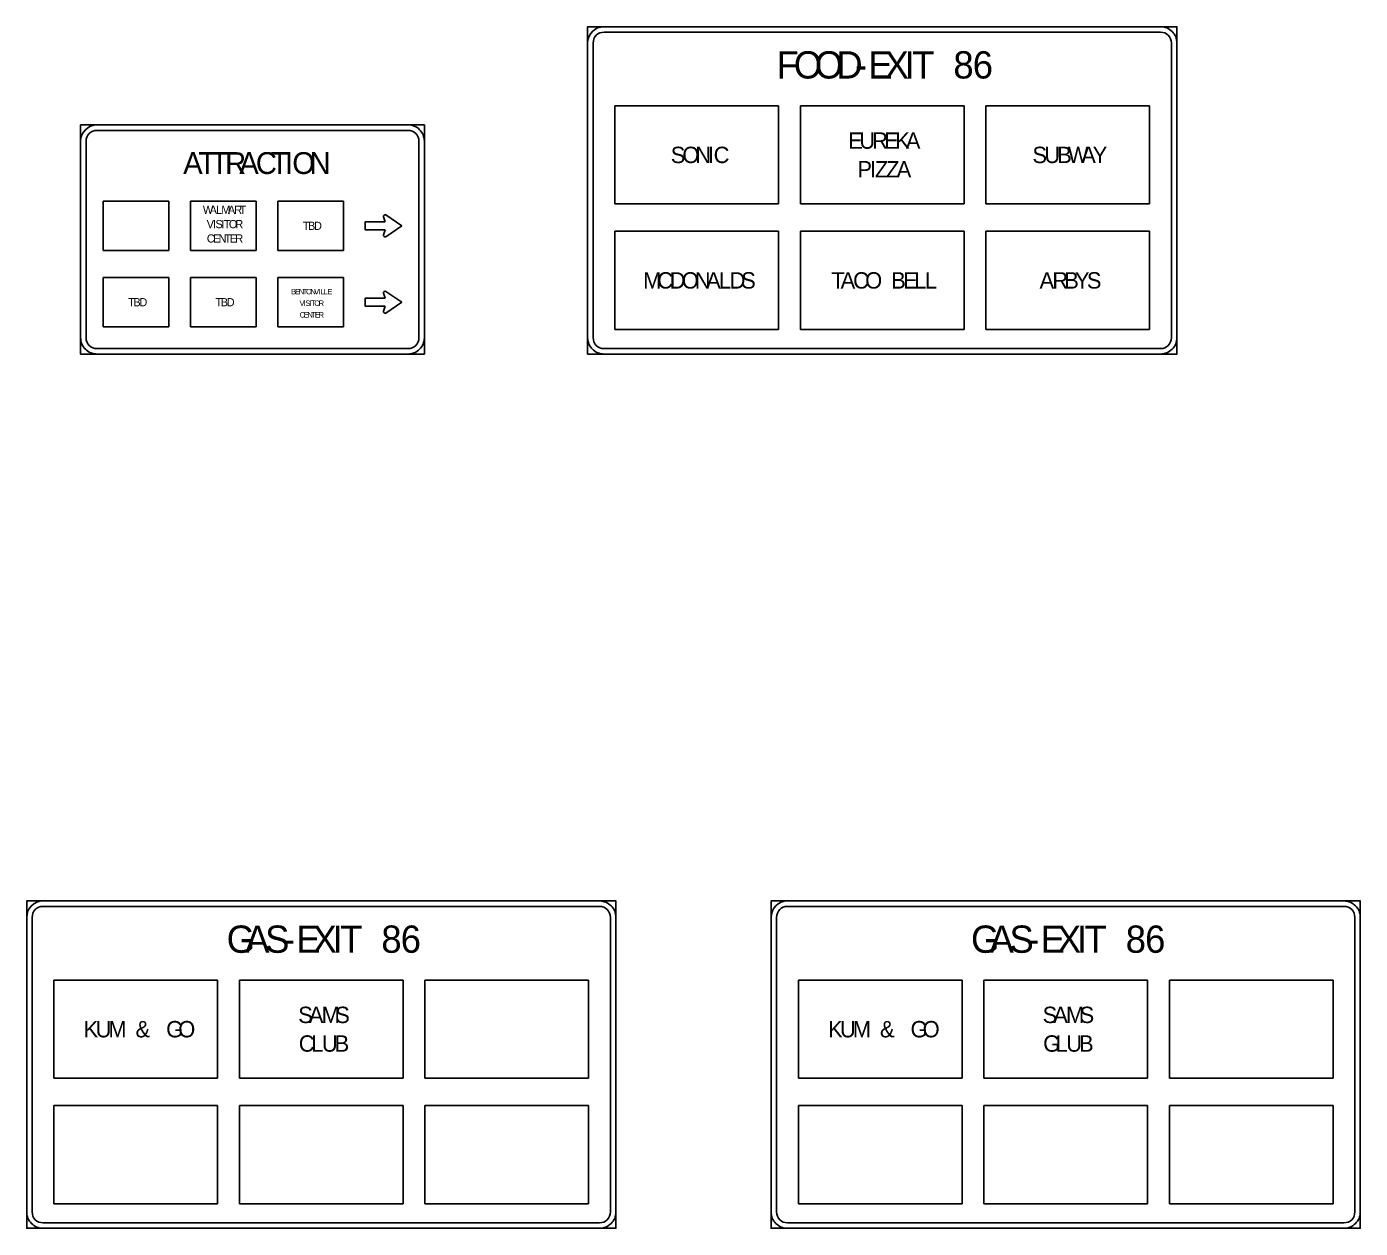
# Model space of a CAD drawing. Extents: x 667331 to 731245, y 738830 to 753817.
# Drawn here: x 729191 to 729983, y 741878 to 742592 of the extents above; entities that cross this region are included whole.
import ezdxf

# ---------------------------------------------------------------- set-up
doc = ezdxf.new("R2010")
doc.units = 0
doc.layers.add('R_SIGN', color=7, linetype='Continuous')

msp = doc.modelspace()

# ---------------------------------------------------------------- linework, layer by layer
at = {"layer": 'R_SIGN'}
for p, q in [((729540.75, 742486.25), (729540.75, 742544.57)), ((729540.75, 742544.57), (729637.95, 742544.57)), ((729637.95, 742544.57), (729637.95, 742486.25)), ((729650.91, 742486.25), (729650.91, 742544.57)), ((729650.91, 742544.57), (729748.11, 742544.57)), ((729748.11, 742544.57), (729748.11, 742486.25)), ((729761.07, 742486.25), (729761.07, 742544.57)), ((729761.07, 742544.57), (729858.27, 742544.57)), ((729858.27, 742544.57), (729858.27, 742486.25)), ((729236.92, 742458.71), (729236.92, 742487.87)), ((729236.92, 742487.87), (729275.8, 742487.87)), ((729275.8, 742487.87), (729275.8, 742458.71)), ((729288.76, 742458.71), (729288.76, 742487.87)), ((729288.76, 742487.87), (729327.64, 742487.87)), ((729327.64, 742487.87), (729327.64, 742458.71)), ((729340.6, 742458.71), (729340.6, 742487.87)), ((729340.6, 742487.87), (729379.48, 742487.87)), ((729379.48, 742487.87), (729379.48, 742458.71)), ((729637.95, 742486.25), (729540.75, 742486.25)), ((729748.11, 742486.25), (729650.91, 742486.25)), ((729858.27, 742486.25), (729761.07, 742486.25)), ((729540.75, 742411.73), (729540.75, 742470.05)), ((729540.75, 742470.05), (729637.95, 742470.05)), ((729637.95, 742470.05), (729637.95, 742411.73)), ((729650.91, 742411.73), (729650.91, 742470.05)), ((729650.91, 742470.05), (729748.11, 742470.05)), ((729748.11, 742470.05), (729748.11, 742411.73)), ((729761.07, 742411.73), (729761.07, 742470.05)), ((729761.07, 742470.05), (729858.27, 742470.05)), ((729858.27, 742470.05), (729858.27, 742411.73)), ((729275.8, 742458.71), (729236.92, 742458.71)), ((729327.64, 742458.71), (729288.76, 742458.71)), ((729379.48, 742458.71), (729340.6, 742458.71)), ((729236.92, 742413.35), (729236.92, 742442.51)), ((729236.92, 742442.51), (729275.8, 742442.51)), ((729275.8, 742442.51), (729275.8, 742413.35)), ((729288.76, 742413.35), (729288.76, 742442.51)), ((729288.76, 742442.51), (729327.64, 742442.51)), ((729327.64, 742442.51), (729327.64, 742413.35)), ((729340.6, 742413.35), (729340.6, 742442.51)), ((729340.6, 742442.51), (729379.48, 742442.51)), ((729379.48, 742442.51), (729379.48, 742413.35)), ((729275.8, 742413.35), (729236.92, 742413.35)), ((729327.64, 742413.35), (729288.76, 742413.35)), ((729379.48, 742413.35), (729340.6, 742413.35)), ((729637.95, 742411.73), (729540.75, 742411.73)), ((729748.11, 742411.73), (729650.91, 742411.73)), ((729858.27, 742411.73), (729761.07, 742411.73)), ((729207.62, 741967.06), (729207.62, 742025.38)), ((729207.62, 742025.38), (729304.82, 742025.38)), ((729304.82, 742025.38), (729304.82, 741967.06)), ((729317.78, 741967.06), (729317.78, 742025.38)), ((729317.78, 742025.38), (729414.98, 742025.38)), ((729414.98, 742025.38), (729414.98, 741967.06)), ((729427.94, 741967.06), (729427.94, 742025.38)), ((729427.94, 742025.38), (729525.14, 742025.38)), ((729525.14, 742025.38), (729525.14, 741967.06)), ((729649.65, 741967.06), (729649.65, 742025.38)), ((729649.65, 742025.38), (729746.85, 742025.38)), ((729746.85, 742025.38), (729746.85, 741967.06)), ((729759.81, 741967.06), (729759.81, 742025.38)), ((729759.81, 742025.38), (729857.01, 742025.38)), ((729857.01, 742025.38), (729857.01, 741967.06)), ((729869.97, 741967.06), (729869.97, 742025.38)), ((729869.97, 742025.38), (729967.17, 742025.38)), ((729967.17, 742025.38), (729967.17, 741967.06)), ((729304.82, 741967.06), (729207.62, 741967.06)), ((729414.98, 741967.06), (729317.78, 741967.06)), ((729525.14, 741967.06), (729427.94, 741967.06)), ((729746.85, 741967.06), (729649.65, 741967.06)), ((729857.01, 741967.06), (729759.81, 741967.06)), ((729967.17, 741967.06), (729869.97, 741967.06)), ((729207.62, 741892.54), (729207.62, 741950.86)), ((729207.62, 741950.86), (729304.82, 741950.86)), ((729304.82, 741950.86), (729304.82, 741892.54)), ((729317.78, 741892.54), (729317.78, 741950.86)), ((729317.78, 741950.86), (729414.98, 741950.86)), ((729414.98, 741950.86), (729414.98, 741892.54)), ((729427.94, 741892.54), (729427.94, 741950.86)), ((729427.94, 741950.86), (729525.14, 741950.86)), ((729525.14, 741950.86), (729525.14, 741892.54)), ((729649.65, 741892.54), (729649.65, 741950.86)), ((729649.65, 741950.86), (729746.85, 741950.86)), ((729746.85, 741950.86), (729746.85, 741892.54)), ((729759.81, 741892.54), (729759.81, 741950.86)), ((729759.81, 741950.86), (729857.01, 741950.86)), ((729857.01, 741950.86), (729857.01, 741892.54)), ((729869.97, 741892.54), (729869.97, 741950.86)), ((729869.97, 741950.86), (729967.17, 741950.86)), ((729967.17, 741950.86), (729967.17, 741892.54)), ((729304.82, 741892.54), (729207.62, 741892.54)), ((729414.98, 741892.54), (729317.78, 741892.54)), ((729525.14, 741892.54), (729427.94, 741892.54)), ((729746.85, 741892.54), (729649.65, 741892.54)), ((729857.01, 741892.54), (729759.81, 741892.54)), ((729967.17, 741892.54), (729869.97, 741892.54))]:
    msp.add_line(p, q, dxfattribs=at)
for points in [[(729524.55, 742397.15), (729874.47, 742397.15), (729874.47, 742591.55), (729524.55, 742591.55), (729524.55, 742397.15), (729524.55, 742397.15)], [(729534.27, 742591.55), (729864.75, 742591.55)], [(729864.75, 742588.31), (729534.27, 742588.31)], [(729524.55, 742406.87), (729524.55, 742581.83)], [(729527.79, 742581.83), (729527.79, 742406.87)], [(729871.23, 742406.87), (729871.23, 742581.83)], [(729874.47, 742581.83), (729874.47, 742406.87)], [(729223.45, 742397.15), (729427.57, 742397.15), (729427.57, 742533.23), (729223.45, 742533.23), (729223.45, 742397.15), (729223.45, 742397.15)], [(729233.17, 742533.23), (729417.85, 742533.23)], [(729417.85, 742529.99), (729233.17, 742529.99)], [(729223.45, 742406.87), (729223.45, 742523.51)], [(729226.69, 742523.51), (729226.69, 742406.87)], [(729424.33, 742406.87), (729424.33, 742523.51)], [(729427.57, 742523.51), (729427.57, 742406.87)], [(729392.44, 742470.86), (729392.44, 742475.72), (729404.22, 742475.72)], [(729403.31, 742478.7), (729404.22, 742475.72)], [(729414.1, 742473.29), (729404.67, 742479.74)], [(729404.22, 742470.86), (729392.44, 742470.86), (729392.44, 742470.86)], [(729404.22, 742470.86), (729403.31, 742467.89)], [(729404.67, 742466.85), (729414.1, 742473.29), (729414.1, 742473.29)], [(729392.44, 742425.5), (729392.44, 742430.36), (729404.22, 742430.36)], [(729403.31, 742433.34), (729404.22, 742430.36)], [(729414.1, 742427.93), (729404.67, 742434.38)], [(729404.67, 742421.49), (729414.1, 742427.93), (729414.1, 742427.93)], [(729404.22, 742425.5), (729392.44, 742425.5), (729392.44, 742425.5)], [(729404.22, 742425.5), (729403.31, 742422.53)], [(729233.17, 742400.39), (729417.85, 742400.39)], [(729417.85, 742397.15), (729233.17, 742397.15)], [(729534.27, 742400.39), (729864.75, 742400.39)], [(729864.75, 742397.15), (729534.27, 742397.15)], [(729191.42, 741877.96), (729541.34, 741877.96), (729541.34, 742072.36), (729191.42, 742072.36), (729191.42, 741877.96), (729191.42, 741877.96)], [(729201.14, 742072.36), (729531.62, 742072.36)], [(729633.45, 741877.96), (729983.37, 741877.96), (729983.37, 742072.36), (729633.45, 742072.36), (729633.45, 741877.96), (729633.45, 741877.96)], [(729643.17, 742072.36), (729973.65, 742072.36)], [(729191.42, 741887.68), (729191.42, 742062.64)], [(729194.66, 742062.64), (729194.66, 741887.68)], [(729531.62, 742069.12), (729201.14, 742069.12)], [(729538.1, 741887.68), (729538.1, 742062.64)], [(729541.34, 742062.64), (729541.34, 741887.68)], [(729633.45, 741887.68), (729633.45, 742062.64)], [(729636.69, 742062.64), (729636.69, 741887.68)], [(729973.65, 742069.12), (729643.17, 742069.12)], [(729980.13, 741887.68), (729980.13, 742062.64)], [(729983.37, 742062.64), (729983.37, 741887.68)], [(729201.14, 741881.2), (729531.62, 741881.2)], [(729643.17, 741881.2), (729973.65, 741881.2)], [(729531.62, 741877.96), (729201.14, 741877.96)], [(729973.65, 741877.96), (729643.17, 741877.96)]]:
    msp.add_lwpolyline(points, dxfattribs=at)
for centre, radius, start, end in [((729534.27, 742581.83), 9.72, 90.00021, 179.99985), ((729534.27, 742581.83), 6.48, 90.00021, 179.99985), ((729864.75, 742581.83), 9.72, 0, 90.00021), ((729864.75, 742581.83), 6.48, 0, 90.00021), ((729233.17, 742523.51), 9.72, 90.00021, 179.99985), ((729233.17, 742523.51), 6.48, 90.00021, 179.99985), ((729417.85, 742523.51), 9.72, 0, 90.00021), ((729417.85, 742523.51), 6.48, 0, 90.00021), ((729404.18, 742478.96), 0.911, 57.82118, 196.95825), ((729404.18, 742467.62), 0.911, 163.04144, 302.17851), ((729404.18, 742433.6), 0.911, 57.82118, 196.95825), ((729404.18, 742422.26), 0.911, 163.04144, 302.17851), ((729233.17, 742406.87), 9.72, 179.99985, 270.00006), ((729233.17, 742406.87), 6.48, 179.99985, 270.00006), ((729417.85, 742406.87), 9.72, 270.00006, 0.00027), ((729417.85, 742406.87), 6.48, 270.00006, 0.00027), ((729534.27, 742406.87), 9.72, 179.99985, 270.00006), ((729534.27, 742406.87), 6.48, 179.99985, 270.00006), ((729864.75, 742406.87), 9.72, 270.00006, 0.00027), ((729864.75, 742406.87), 6.48, 270.00006, 0.00027), ((729201.14, 742062.64), 9.72, 90.00021, 179.99985), ((729531.62, 742062.64), 9.72, 0, 90.00021), ((729643.17, 742062.64), 9.72, 90.00021, 179.99985), ((729973.65, 742062.64), 9.72, 0, 90.00021), ((729201.14, 742062.64), 6.48, 90.00021, 179.99985), ((729531.62, 742062.64), 6.48, 0, 90.00021), ((729643.17, 742062.64), 6.48, 90.00021, 179.99985), ((729973.65, 742062.64), 6.48, 0, 90.00021), ((729201.14, 741887.68), 9.72, 179.99985, 270.00006), ((729201.14, 741887.68), 6.48, 179.99985, 270.00006), ((729531.62, 741887.68), 9.72, 270.00006, 0.00027), ((729531.62, 741887.68), 6.48, 270.00006, 0.00027), ((729643.17, 741887.68), 9.72, 179.99985, 270.00006), ((729643.17, 741887.68), 6.48, 179.99985, 270.00006), ((729973.65, 741887.68), 9.72, 270.00006, 0.00027), ((729973.65, 741887.68), 6.48, 270.00006, 0.00027)]:
    msp.add_arc(centre, radius, start, end, dxfattribs=at)

# ---------------------------------------------------------------- texts
for s, height, p in [('O', 16.2, (729646.94, 742560.77)), ('O', 16.2, (729659.41, 742560.77)), ('8', 16.2, (729741.71, 742560.77)), ('6', 16.2, (729753.21, 742560.77)), ('F', 16.2, (729636.73, 742560.77)), ('D', 16.2, (729672.21, 742560.77)), ('E', 16.2, (729691.16, 742560.77)), ('X', 16.2, (729700.88, 742560.77)), ('I', 16.2, (729712.71, 742560.77)), ('T', 16.2, (729717.25, 742560.77)), ('-', 16.2, (729683.23, 742560.77)), ('E', 9.72, (729679.29, 742519.06)), ('U', 9.72, (729685.9, 742519.06)), ('R', 9.72, (729693.48, 742519.06)), ('E', 9.72, (729700.58, 742519.06)), ('K', 9.72, (729707.19, 742519.06)), ('A', 9.72, (729713.5, 742519.06)), ('A', 12.96, (729284.36, 742504.07)), ('T', 12.96, (729293.43, 742504.07)), ('T', 12.96, (729300.82, 742504.07)), ('R', 12.96, (729309.25, 742504.07)), ('A', 12.96, (729317.67, 742504.07)), ('C', 12.96, (729327.52, 742504.07)), ('T', 12.96, (729336.33, 742504.07)), ('I', 12.96, (729344.76, 742504.07)), ('O', 12.96, (729349.16, 742504.07)), ('N', 12.96, (729359.4, 742504.07)), ('S', 9.72, (729573.89, 742510.55)), ('O', 9.72, (729580.79, 742510.55)), ('N', 9.72, (729588.47, 742510.55)), ('I', 9.72, (729596.05, 742510.55)), ('C', 9.72, (729599.36, 742510.55)), ('S', 9.72, (729788.67, 742510.55)), ('U', 9.72, (729795.77, 742510.55)), ('B', 9.72, (729803.35, 742510.55)), ('W', 9.72, (729809.67, 742510.55)), ('A', 9.72, (729817.64, 742510.55)), ('Y', 9.72, (729824.44, 742510.55)), ('P', 9.72, (729684.73, 742502.05)), ('I', 9.72, (729692.12, 742502.05)), ('Z', 9.72, (729695.13, 742502.05)), ('Z', 9.72, (729701.74, 742502.05)), ('A', 9.72, (729708.06, 742502.05)), ('W', 4.86, (729296.07, 742480.38)), ('A', 4.86, (729300.06, 742480.38)), ('L', 4.86, (729303.85, 742480.38)), ('M', 4.86, (729307, 742480.38)), ('A', 4.86, (729310.89, 742480.38)), ('R', 4.86, (729314.68, 742480.38)), ('T', 4.86, (729317.84, 742480.38)), ('V', 4.86, (729298.33, 742471.88)), ('I', 4.86, (729302.03, 742471.88)), ('S', 4.86, (729303.53, 742471.88)), ('I', 4.86, (729307.08, 742471.88)), ('T', 4.86, (729308.44, 742471.88)), ('O', 4.86, (729311.5, 742471.88)), ('R', 4.86, (729315.34, 742471.88)), ('T', 4.86, (729355.32, 742470.86)), ('B', 4.86, (729358.48, 742470.86)), ('D', 4.86, (729362.03, 742470.86)), ('C', 4.86, (729298.4, 742463.37)), ('E', 4.86, (729302.1, 742463.37)), ('N', 4.86, (729305.4, 742463.37)), ('T', 4.86, (729308.8, 742463.37)), ('E', 4.86, (729311.96, 742463.37)), ('R', 4.86, (729315.27, 742463.37)), ('M', 9.72, (729557.51, 742436.03)), ('C', 9.72, (729565.87, 742436.03)), ('D', 9.72, (729573.26, 742436.03)), ('O', 9.72, (729580.45, 742436.03)), ('N', 9.72, (729588.13, 742436.03)), ('A', 9.72, (729594.94, 742436.03)), ('L', 9.72, (729602.52, 742436.03)), ('D', 9.72, (729608.84, 742436.03)), ('S', 9.72, (729615.74, 742436.03)), ('T', 9.72, (729669.23, 742436.03)), ('A', 9.72, (729674.77, 742436.03)), ('C', 9.72, (729682.16, 742436.03)), ('O', 9.72, (729689.35, 742436.03)), ('B', 9.72, (729704.8, 742436.03)), ('E', 9.72, (729711.9, 742436.03)), ('L', 9.72, (729718.51, 742436.03)), ('L', 9.72, (729724.83, 742436.03)), ('A', 9.72, (729792.9, 742436.03)), ('R', 9.72, (729800.48, 742436.03)), ('B', 9.72, (729807.58, 742436.03)), ('Y', 9.72, (729813.9, 742436.03)), ('S', 9.72, (729820.99, 742436.03)), ('B', 3.24, (729348.44, 742432.59)), ('E', 3.24, (729350.8, 742432.59)), ('N', 3.24, (729353, 742432.59)), ('T', 3.24, (729355.27, 742432.59)), ('O', 3.24, (729357.31, 742432.59)), ('N', 3.24, (729359.87, 742432.59)), ('V', 3.24, (729362.14, 742432.59)), ('I', 3.24, (729364.6, 742432.59)), ('L', 3.24, (729365.77, 742432.59)), ('L', 3.24, (729367.88, 742432.59)), ('E', 3.24, (729369.98, 742432.59)), ('T', 4.86, (729251.64, 742425.5)), ('B', 4.86, (729254.8, 742425.5)), ('D', 4.86, (729258.35, 742425.5)), ('T', 4.86, (729303.48, 742425.5)), ('B', 4.86, (729306.64, 742425.5)), ('D', 4.86, (729310.19, 742425.5)), ('V', 3.24, (729353.46, 742425.71)), ('I', 3.24, (729355.92, 742425.71)), ('S', 3.24, (729356.93, 742425.71)), ('I', 3.24, (729359.29, 742425.71)), ('T', 3.24, (729360.2, 742425.71)), ('O', 3.24, (729362.24, 742425.71)), ('R', 3.24, (729364.8, 742425.71)), ('C', 3.24, (729353.51, 742418.82)), ('E', 3.24, (729355.97, 742418.82)), ('N', 3.24, (729358.17, 742418.82)), ('T', 3.24, (729360.44, 742418.82)), ('E', 3.24, (729362.55, 742418.82)), ('R', 3.24, (729364.75, 742418.82)), ('G', 16.2, (729310.16, 742041.58)), ('A', 16.2, (729321.18, 742041.58)), ('S', 16.2, (729333.01, 742041.58)), ('E', 16.2, (729351.47, 742041.58)), ('X', 16.2, (729361.19, 742041.58)), ('I', 16.2, (729373.02, 742041.58)), ('T', 16.2, (729377.56, 742041.58)), ('8', 16.2, (729402.02, 742041.58)), ('6', 16.2, (729413.52, 742041.58)), ('G', 16.2, (729752.2, 742041.58)), ('A', 16.2, (729763.22, 742041.58)), ('S', 16.2, (729775.04, 742041.58)), ('E', 16.2, (729793.51, 742041.58)), ('X', 16.2, (729803.23, 742041.58)), ('I', 16.2, (729815.06, 742041.58)), ('T', 16.2, (729819.59, 742041.58)), ('8', 16.2, (729844.05, 742041.58)), ('6', 16.2, (729855.56, 742041.58)), ('-', 16.2, (729343.54, 742041.58)), ('-', 16.2, (729785.57, 742041.58)), ('S', 9.72, (729352.67, 741999.86)), ('A', 9.72, (729358.99, 741999.86)), ('M', 9.72, (729366.57, 741999.86)), ('S', 9.72, (729374.64, 741999.86)), ('S', 9.72, (729794.71, 741999.86)), ('A', 9.72, (729801.03, 741999.86)), ('M', 9.72, (729808.61, 741999.86)), ('S', 9.72, (729816.68, 741999.86)), ('K', 9.72, (729225.26, 741991.36)), ('U', 9.72, (729232.36, 741991.36)), ('M', 9.72, (729239.94, 741991.36)), ('&', 9.72, (729256.07, 741991.36)), ('G', 9.72, (729274.25, 741991.36)), ('O', 9.72, (729281.44, 741991.36)), ('K', 9.72, (729667.3, 741991.36)), ('U', 9.72, (729674.39, 741991.36)), ('M', 9.72, (729681.97, 741991.36)), ('&', 9.72, (729698.11, 741991.36)), ('G', 9.72, (729716.28, 741991.36)), ('O', 9.72, (729723.48, 741991.36)), ('C', 9.72, (729353.01, 741982.85)), ('L', 9.72, (729360.4, 741982.85)), ('U', 9.72, (729366.72, 741982.85)), ('B', 9.72, (729374.3, 741982.85)), ('G', 9.72, (729795.05, 741982.85)), ('L', 9.72, (729802.44, 741982.85)), ('U', 9.72, (729808.75, 741982.85)), ('B', 9.72, (729816.34, 741982.85))]:
    msp.add_text(s, height=height, dxfattribs=at).set_placement(p)

doc.saveas('drawing.dxf')
